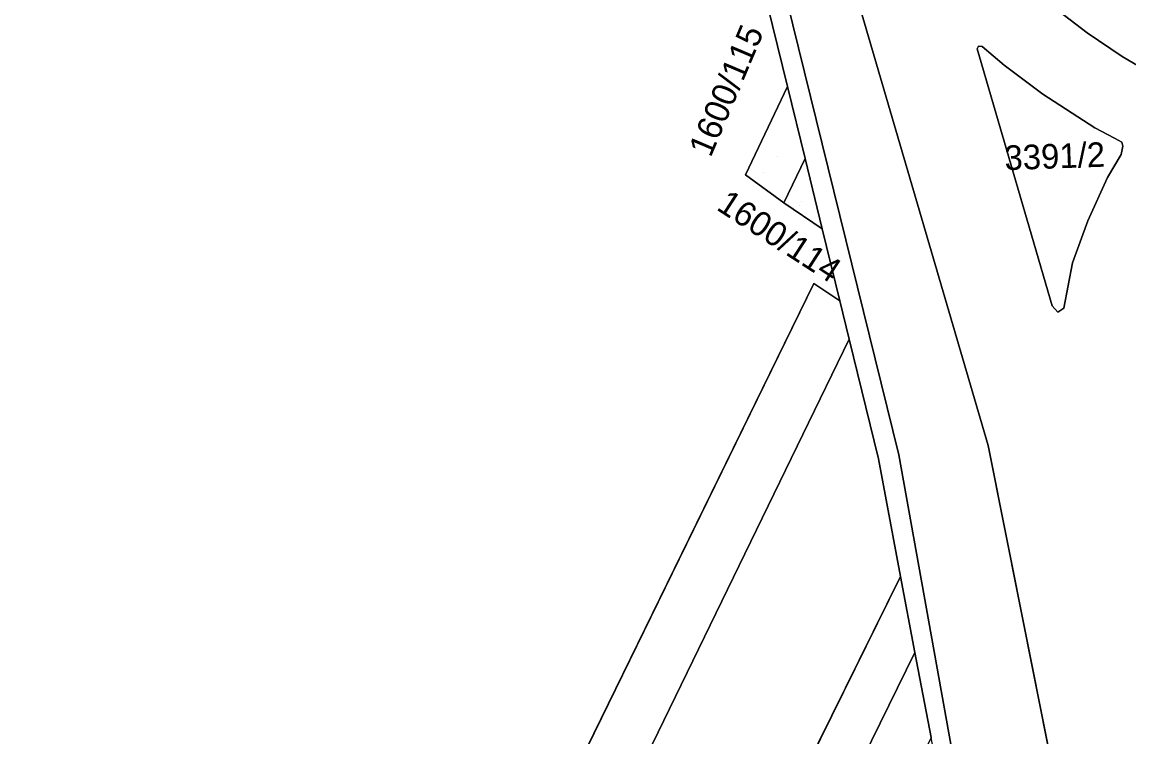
# Model space of a CAD drawing. Extents: x -262715 to -259381, y -1237238 to -1231182.
# Drawn here: x -261695.3 to -261605.3, y -1236531.1 to -1236472.9 of the extents above; entities that cross this region are included whole.
import ezdxf

# ---------------------------------------------------------------- set-up
doc = ezdxf.new("R2010")
doc.units = 0
for name, color, linetype in [('body_kn', 7, 'Continuous'), ('kladpar_druhypozemkov', 7, 'Continuous'), ('kladpar_hranice', 7, 'Continuous'), ('kladpar_parcelnecisla', 7, 'Continuous'), ('kladpar_plochy', 7, 'Continuous'), ('kladpar_sipky', 7, 'Continuous')]:
    doc.layers.add(name, color=color, linetype=linetype)

msp = doc.modelspace()

# ---------------------------------------------------------------- linework, layer by layer
at = {"layer": 'body_kn'}
for p, q in [((-261608.7, -1236473.83), (-261608.7, -1236473.83)), ((-261617.53, -1236474.89), (-261617.53, -1236474.89)), ((-261617.24, -1236474.94), (-261617.24, -1236474.94)), ((-261617.64, -1236475.11), (-261617.64, -1236475.11)), ((-261605.84, -1236475.73), (-261605.84, -1236475.73)), ((-261615.43, -1236476.44), (-261615.43, -1236476.44)), ((-261633.05, -1236478.19), (-261633.05, -1236478.19)), ((-261633.05, -1236478.19), (-261633.05, -1236478.19)), ((-261612.31, -1236478.81), (-261612.31, -1236478.81)), ((-261608.06, -1236481.54), (-261608.06, -1236481.54)), ((-261606.48, -1236482.38), (-261606.48, -1236482.38)), ((-261605.88, -1236482.7), (-261605.88, -1236482.7)), ((-261605.8, -1236483.03), (-261605.8, -1236483.03)), ((-261605.93, -1236483.72), (-261605.93, -1236483.72)), ((-261631.63, -1236484.03), (-261631.63, -1236484.03)), ((-261631.63, -1236484.03), (-261631.63, -1236484.03)), ((-261636.47, -1236485.36), (-261636.47, -1236485.36)), ((-261607.04, -1236485.57), (-261607.04, -1236485.57)), ((-261607.04, -1236485.57), (-261607.04, -1236485.57)), ((-261633.36, -1236487.64), (-261633.36, -1236487.64)), ((-261633.36, -1236487.64), (-261633.36, -1236487.64)), ((-261608.65, -1236489.09), (-261608.65, -1236489.09)), ((-261630.23, -1236489.74), (-261630.23, -1236489.74)), ((-261630.23, -1236489.74), (-261630.23, -1236489.74)), ((-261609.88, -1236492.52), (-261609.88, -1236492.52)), ((-261630.9, -1236494.19), (-261630.9, -1236494.19)), ((-261628.8, -1236495.6), (-261628.8, -1236495.6)), ((-261628.8, -1236495.6), (-261628.8, -1236495.6)), ((-261611.54, -1236496.01), (-261611.54, -1236496.01)), ((-261611.08, -1236496.53), (-261611.08, -1236496.53)), ((-261610.59, -1236496.19), (-261610.59, -1236496.19)), ((-261628.04, -1236498.71), (-261628.04, -1236498.71)), ((-261628.04, -1236498.71), (-261628.04, -1236498.71)), ((-261624.01, -1236508.14), (-261624.01, -1236508.14)), ((-261616.75, -1236507.36), (-261616.75, -1236507.36)), ((-261625.66, -1236508.44), (-261625.66, -1236508.44)), ((-261623.86, -1236518.01), (-261623.86, -1236518.01)), ((-261623.86, -1236518.01), (-261623.86, -1236518.01)), ((-261622.69, -1236524.19), (-261622.69, -1236524.19)), ((-261622.69, -1236524.19), (-261622.69, -1236524.19))]:
    msp.add_line(p, q, dxfattribs=at)
at = {"layer": 'kladpar_druhypozemkov'}
for p, q in [((-261611.61, -1236482.7), (-261611.61, -1236482.7)), ((-261633.9, -1236483.87), (-261633.9, -1236483.87)), ((-261631.93, -1236487.5), (-261631.93, -1236487.5))]:
    msp.add_line(p, q, dxfattribs=at)
at = {"layer": 'kladpar_hranice'}
for p, q in [((-261633.05, -1236478.19), (-261631.63, -1236484.03)), ((-261631.63, -1236484.03), (-261633.36, -1236487.64)), ((-261631.63, -1236484.03), (-261630.23, -1236489.74)), ((-261630.23, -1236489.74), (-261628.8, -1236495.6)), ((-261628.8, -1236495.6), (-261628.04, -1236498.71)), ((-261623.86, -1236518.01), (-261681.94, -1236635.58)), ((-261681.94, -1236635.58), (-261623.86, -1236518.01)), ((-261623.86, -1236518.01), (-261622.69, -1236524.19)), ((-261622.69, -1236524.19), (-261621.38, -1236531.11))]:
    msp.add_line(p, q, dxfattribs=at)
for points in [[(-261606.74, -1236673.83), (-261605.49, -1236627.33), (-261605.6, -1236587.37), (-261606.65, -1236569.54), (-261610.51, -1236538.63), (-261616.75, -1236507.36), (-261627.58, -1236470.32), (-261634.06, -1236453.13), (-261638.93, -1236440.22), (-261651.22, -1236415.41), (-261667.95, -1236384.73), (-261673.58, -1236374.56), (-261690.26, -1236344.99), (-261697.62, -1236331.52), (-261705.75, -1236316.65), (-261717.48, -1236295.79)], [(-261674.77, -1236384.12), (-261672.22, -1236385.26), (-261671.18, -1236387.13), (-261655.27, -1236416.45), (-261643.32, -1236442.53), (-261633.1, -1236471.18), (-261624.01, -1236508.14), (-261618.7, -1236537.68), (-261614.9, -1236570.1), (-261614.03, -1236588.76), (-261614.24, -1236627.24), (-261614.64, -1236671.44)], [(-261672.22, -1236385.26), (-261670.45, -1236386.76), (-261669.03, -1236388.79), (-261653.71, -1236417.21), (-261646.48, -1236431.66), (-261634.06, -1236453.13), (-261627.58, -1236470.32), (-261616.75, -1236507.36), (-261610.51, -1236538.63), (-261606.65, -1236569.54), (-261605.6, -1236587.37), (-261605.49, -1236627.33), (-261606.74, -1236673.83)], [(-261614.64, -1236671.44), (-261614.24, -1236627.24), (-261614.03, -1236588.76), (-261614.9, -1236570.1), (-261618.7, -1236537.68), (-261624.01, -1236508.14), (-261633.1, -1236471.18), (-261643.32, -1236442.53), (-261655.27, -1236416.45), (-261671.18, -1236387.13), (-261672.22, -1236385.26)], [(-261661.22, -1236408.92), (-261656.76, -1236417.09), (-261644.75, -1236443.11), (-261634.67, -1236471.57), (-261633.05, -1236478.19)], [(-261616.11, -1236643.18), (-261616.01, -1236627.67), (-261616.01, -1236627.18), (-261615.72, -1236588.54), (-261615.92, -1236584.55), (-261616.64, -1236570.29), (-261617.18, -1236565.22), (-261620.15, -1236537.64), (-261621.38, -1236531.11), (-261622.69, -1236524.19), (-261623.86, -1236518.01), (-261625.66, -1236508.44), (-261628.04, -1236498.71), (-261628.8, -1236495.6), (-261630.23, -1236489.74), (-261631.63, -1236484.03), (-261633.05, -1236478.19), (-261634.67, -1236471.57)], [(-261601.44, -1236471.46), (-261601.16, -1236473.33), (-261601.29, -1236474.07), (-261601.53, -1236475.52), (-261602.31, -1236476.76), (-261602.85, -1236477.05), (-261603.35, -1236477.04), (-261604.48, -1236476.55), (-261605.84, -1236475.73), (-261608.7, -1236473.83), (-261611.46, -1236471.7)], [(-261611.46, -1236471.7), (-261608.7, -1236473.83), (-261605.84, -1236475.73), (-261604.48, -1236476.55), (-261603.35, -1236477.04), (-261602.85, -1236477.05), (-261602.31, -1236476.76), (-261601.53, -1236475.52), (-261601.29, -1236474.07), (-261601.16, -1236473.33), (-261601.44, -1236471.46)], [(-261607.04, -1236485.57), (-261608.65, -1236489.09), (-261609.88, -1236492.52), (-261610.59, -1236496.19), (-261611.08, -1236496.53), (-261611.54, -1236496.01), (-261617.64, -1236475.11), (-261617.53, -1236474.89), (-261617.24, -1236474.94), (-261615.43, -1236476.44), (-261612.31, -1236478.81), (-261608.06, -1236481.54), (-261606.48, -1236482.38), (-261605.88, -1236482.7), (-261605.8, -1236483.03), (-261605.93, -1236483.72), (-261607.04, -1236485.57)], [(-261608.65, -1236489.09), (-261607.04, -1236485.57), (-261605.93, -1236483.72), (-261605.8, -1236483.03), (-261605.88, -1236482.7), (-261606.48, -1236482.38), (-261608.06, -1236481.54), (-261612.31, -1236478.81), (-261615.43, -1236476.44), (-261617.24, -1236474.94), (-261617.53, -1236474.89), (-261617.64, -1236475.11), (-261611.54, -1236496.01), (-261611.08, -1236496.53), (-261610.59, -1236496.19), (-261609.88, -1236492.52), (-261608.65, -1236489.09)], [(-261633.36, -1236487.64), (-261636.47, -1236485.36), (-261633.05, -1236478.19)], [(-261633.05, -1236478.19), (-261636.47, -1236485.36), (-261633.36, -1236487.64), (-261630.23, -1236489.74)], [(-261630.23, -1236489.74), (-261633.36, -1236487.64), (-261631.63, -1236484.03)], [(-261694.06, -1236623.4), (-261630.9, -1236494.19), (-261628.8, -1236495.6)], [(-261628.8, -1236495.6), (-261630.9, -1236494.19), (-261694.06, -1236623.4)], [(-261628.04, -1236498.71), (-261663.36, -1236571.37), (-261690.31, -1236627.16)], [(-261690.31, -1236627.16), (-261663.36, -1236571.37), (-261628.04, -1236498.71)], [(-261628.04, -1236498.71), (-261625.66, -1236508.44), (-261623.86, -1236518.01)], [(-261622.69, -1236524.19), (-261641.02, -1236561.55), (-261672.26, -1236625.55), (-261678.73, -1236638.8)], [(-261678.73, -1236638.8), (-261672.26, -1236625.55), (-261641.02, -1236561.55), (-261622.69, -1236524.19)]]:
    msp.add_lwpolyline(points, dxfattribs=at)
at = {"layer": 'kladpar_plochy'}
for p, q in [((-261616.75, -1236507.36), (-261627.58, -1236470.32)), ((-261634.67, -1236471.57), (-261633.05, -1236478.19)), ((-261611.46, -1236471.7), (-261608.7, -1236473.83)), ((-261608.7, -1236473.83), (-261605.84, -1236475.73)), ((-261617.53, -1236474.89), (-261617.64, -1236475.11)), ((-261617.24, -1236474.94), (-261617.53, -1236474.89)), ((-261615.43, -1236476.44), (-261617.24, -1236474.94)), ((-261617.64, -1236475.11), (-261611.54, -1236496.01)), ((-261605.84, -1236475.73), (-261604.48, -1236476.55)), ((-261612.31, -1236478.81), (-261615.43, -1236476.44)), ((-261633.05, -1236478.19), (-261636.47, -1236485.36)), ((-261608.06, -1236481.54), (-261612.31, -1236478.81)), ((-261606.48, -1236482.38), (-261608.06, -1236481.54)), ((-261605.88, -1236482.7), (-261606.48, -1236482.38)), ((-261605.93, -1236483.72), (-261605.8, -1236483.03)), ((-261605.8, -1236483.03), (-261605.88, -1236482.7)), ((-261607.04, -1236485.57), (-261605.93, -1236483.72)), ((-261636.47, -1236485.36), (-261633.36, -1236487.64)), ((-261608.65, -1236489.09), (-261607.04, -1236485.57)), ((-261633.36, -1236487.64), (-261630.23, -1236489.74)), ((-261609.88, -1236492.52), (-261608.65, -1236489.09)), ((-261630.23, -1236489.74), (-261628.8, -1236495.6)), ((-261610.59, -1236496.19), (-261609.88, -1236492.52)), ((-261630.9, -1236494.19), (-261694.06, -1236623.4)), ((-261628.8, -1236495.6), (-261630.9, -1236494.19)), ((-261611.54, -1236496.01), (-261611.08, -1236496.53)), ((-261611.08, -1236496.53), (-261610.59, -1236496.19)), ((-261610.51, -1236538.63), (-261616.75, -1236507.36))]:
    msp.add_line(p, q, dxfattribs=at)
for points in [[(-261672.22, -1236385.26), (-261670.45, -1236386.76), (-261669.03, -1236388.79), (-261653.71, -1236417.21), (-261646.48, -1236431.66), (-261634.06, -1236453.13), (-261627.58, -1236470.32), (-261616.75, -1236507.36), (-261610.51, -1236538.63), (-261606.65, -1236569.54), (-261605.6, -1236587.37), (-261605.49, -1236627.33), (-261606.74, -1236673.83), (-261613.82, -1236669.82), (-261614.64, -1236671.44), (-261614.24, -1236627.24), (-261614.03, -1236588.76), (-261614.9, -1236570.1), (-261618.7, -1236537.68), (-261624.01, -1236508.14), (-261633.1, -1236471.18), (-261643.32, -1236442.53), (-261655.27, -1236416.45), (-261671.18, -1236387.13)], [(-261607.04, -1236485.57), (-261608.65, -1236489.09), (-261609.88, -1236492.52), (-261610.59, -1236496.19), (-261611.08, -1236496.53), (-261611.54, -1236496.01), (-261617.64, -1236475.11), (-261617.53, -1236474.89), (-261617.24, -1236474.94), (-261615.43, -1236476.44), (-261612.31, -1236478.81), (-261608.06, -1236481.54), (-261606.48, -1236482.38), (-261605.88, -1236482.7), (-261605.8, -1236483.03), (-261605.93, -1236483.72)], [(-261633.05, -1236478.19), (-261631.63, -1236484.03), (-261633.36, -1236487.64), (-261636.47, -1236485.36)], [(-261630.23, -1236489.74), (-261633.36, -1236487.64), (-261631.63, -1236484.03)], [(-261694.06, -1236623.4), (-261630.9, -1236494.19), (-261628.8, -1236495.6), (-261628.04, -1236498.71), (-261663.36, -1236571.37), (-261690.31, -1236627.16)], [(-261681.94, -1236635.58), (-261690.31, -1236627.16), (-261663.36, -1236571.37), (-261628.04, -1236498.71), (-261625.66, -1236508.44), (-261623.86, -1236518.01)], [(-261623.86, -1236518.01), (-261622.69, -1236524.19), (-261641.02, -1236561.55), (-261672.26, -1236625.55), (-261678.73, -1236638.8), (-261681.94, -1236635.58)], [(-261675.54, -1236642.01), (-261678.73, -1236638.8), (-261672.26, -1236625.55), (-261641.02, -1236561.55), (-261622.69, -1236524.19), (-261621.38, -1236531.11), (-261633.33, -1236555.17), (-261658.06, -1236605.76)]]:
    msp.add_lwpolyline(points, close=True, dxfattribs=at)
for points in [[(-261633.1, -1236471.18), (-261624.01, -1236508.14), (-261618.7, -1236537.68), (-261614.9, -1236570.1), (-261614.03, -1236588.76), (-261614.24, -1236627.24), (-261614.64, -1236671.44)], [(-261616.11, -1236643.18), (-261616.01, -1236627.67), (-261616.01, -1236627.18), (-261615.72, -1236588.54), (-261615.92, -1236584.55), (-261616.64, -1236570.29), (-261617.18, -1236565.22), (-261620.15, -1236537.64), (-261621.38, -1236531.11), (-261622.69, -1236524.19), (-261623.86, -1236518.01), (-261625.66, -1236508.44), (-261628.04, -1236498.71), (-261628.8, -1236495.6), (-261630.23, -1236489.74), (-261631.63, -1236484.03), (-261633.05, -1236478.19), (-261634.67, -1236471.57)], [(-261601.44, -1236471.46), (-261601.16, -1236473.33), (-261601.29, -1236474.07), (-261601.53, -1236475.52), (-261602.31, -1236476.76), (-261602.85, -1236477.05), (-261603.35, -1236477.04), (-261604.48, -1236476.55), (-261605.84, -1236475.73), (-261608.7, -1236473.83), (-261611.46, -1236471.7)]]:
    msp.add_lwpolyline(points, dxfattribs=at)
at = {"layer": 'kladpar_sipky'}
for p, q in [((-261635.04, -1236485.19), (-261635.04, -1236485.19)), ((-261632.05, -1236487.85), (-261632.05, -1236487.85))]:
    msp.add_line(p, q, dxfattribs=at)

# ---------------------------------------------------------------- texts
at = {"layer": 'kladpar_parcelnecisla'}
for s, rotation, p in [('1600/115', 67, (-261639.304, -1236484.016)), ('3391/2', 2, (-261615.384, -1236484.985)), ('1600/114', 327, (-261638.915, -1236488.149))]:
    msp.add_text(s, height=2, rotation=rotation, dxfattribs=at).set_placement(p)

doc.saveas('drawing.dxf')
